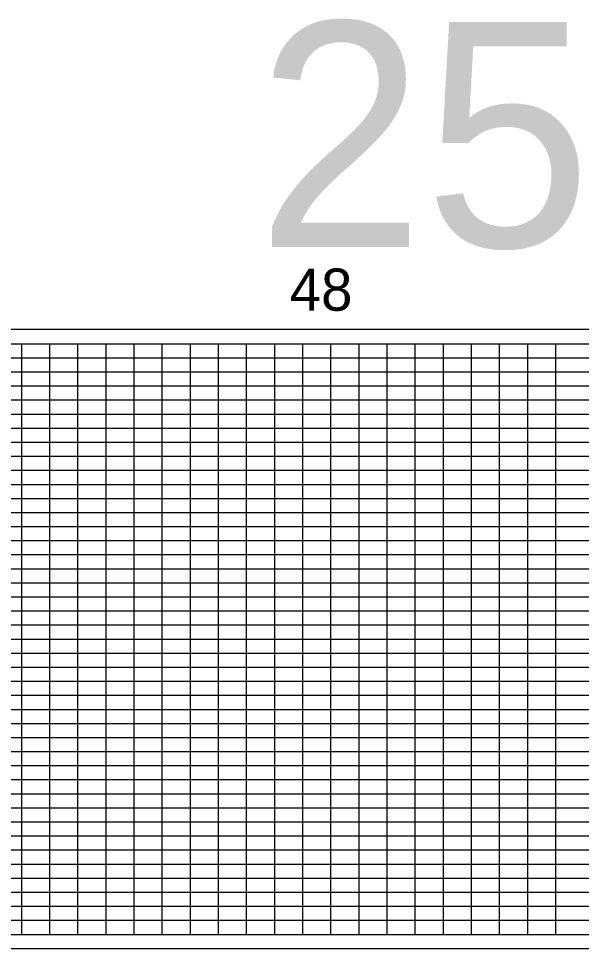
# Model space of a CAD drawing. Extents: x 1873632 to 1926512, y 813126 to 836257.
# Drawn here: x 1896208 to 1897209, y 824367 to 826020 of the extents above; entities that cross this region are included whole.
import ezdxf

# ---------------------------------------------------------------- set-up
doc = ezdxf.new("R2010")
doc.units = 0
for name, color, linetype in [('RD_PD_WallFill', 7, 'Continuous'), ('RD_SHT_IplotShp', 7, 'Continuous'), ('RD_Sketch8', 7, 'Continuous')]:
    doc.layers.add(name, color=color, linetype=linetype)

msp = doc.modelspace()

# ---------------------------------------------------------------- linework, layer by layer
at = {"layer": 'RD_PD_WallFill'}
for p, q in [((1894363.1, 825441.6), (1899713.1, 825441.6)), ((1896213.1, 824391.6), (1896213.1, 825441.6)), ((1896213.1, 824391.6), (1896213.1, 825441.6)), ((1896263.1, 824391.6), (1896263.1, 825441.6)), ((1896263.1, 824391.6), (1896263.1, 825441.6)), ((1896313.1, 824391.6), (1896313.1, 825441.6)), ((1896313.1, 824391.6), (1896313.1, 825441.6)), ((1896363.1, 824391.6), (1896363.1, 825441.6)), ((1896363.1, 824391.6), (1896363.1, 825441.6)), ((1896413.1, 824391.6), (1896413.1, 825441.6)), ((1896413.1, 824391.6), (1896413.1, 825441.6)), ((1896463.1, 824391.6), (1896463.1, 825441.6)), ((1896463.1, 824391.6), (1896463.1, 825441.6)), ((1896513.1, 824391.6), (1896513.1, 825441.6)), ((1896513.1, 824391.6), (1896513.1, 825441.6)), ((1896563.1, 824391.6), (1896563.1, 825441.6)), ((1896563.1, 824391.6), (1896563.1, 825441.6)), ((1896613.1, 824391.6), (1896613.1, 825441.6)), ((1896613.1, 824391.6), (1896613.1, 825441.6)), ((1896663.1, 824391.6), (1896663.1, 825441.6)), ((1896663.1, 824391.6), (1896663.1, 825441.6)), ((1896713.1, 824391.6), (1896713.1, 825441.6)), ((1896713.1, 824391.6), (1896713.1, 825441.6)), ((1896763.1, 824391.6), (1896763.1, 825441.6)), ((1896763.1, 824391.6), (1896763.1, 825441.6)), ((1896813.1, 824391.6), (1896813.1, 825441.6)), ((1896813.1, 824391.6), (1896813.1, 825441.6)), ((1896863.1, 824391.6), (1896863.1, 825441.6)), ((1896863.1, 824391.6), (1896863.1, 825441.6)), ((1896913.1, 824391.6), (1896913.1, 825441.6)), ((1896913.1, 824391.6), (1896913.1, 825441.6)), ((1896963.1, 824391.6), (1896963.1, 825441.6)), ((1896963.1, 824391.6), (1896963.1, 825441.6)), ((1897013.1, 824391.6), (1897013.1, 825441.6)), ((1897013.1, 824391.6), (1897013.1, 825441.6)), ((1897063.1, 824391.6), (1897063.1, 825441.6)), ((1897063.1, 824391.6), (1897063.1, 825441.6)), ((1897113.1, 824391.6), (1897113.1, 825441.6)), ((1897113.1, 824391.6), (1897113.1, 825441.6)), ((1897163.1, 824391.6), (1897163.1, 825441.6)), ((1897163.1, 824391.6), (1897163.1, 825441.6)), ((1894813.1, 825416.6), (1899713.1, 825416.6)), ((1894813.1, 825416.6), (1899713.1, 825416.6)), ((1894813.1, 825391.6), (1899713.1, 825391.6)), ((1894813.1, 825366.6), (1899713.1, 825366.6)), ((1894813.1, 825341.6), (1899713.1, 825341.6)), ((1894813.1, 825316.6), (1899713.1, 825316.6)), ((1894363.1, 825291.6), (1899713.1, 825291.6)), ((1894363.1, 825266.6), (1899713.1, 825266.6)), ((1894363.1, 825241.6), (1899713.1, 825241.6)), ((1894363.1, 825216.6), (1899713.1, 825216.6)), ((1894363.1, 825191.6), (1899713.1, 825191.6)), ((1894363.1, 825166.6), (1899713.1, 825166.6)), ((1894363.1, 825141.6), (1899713.1, 825141.6)), ((1894363.1, 825116.6), (1899713.1, 825116.6)), ((1894363.1, 825091.6), (1899713.1, 825091.6)), ((1894363.1, 825066.6), (1899713.1, 825066.6)), ((1894363.1, 825041.6), (1899713.1, 825041.6)), ((1894363.1, 825016.6), (1899713.1, 825016.6)), ((1894363.1, 824991.6), (1899713.1, 824991.6)), ((1894363.1, 824966.6), (1899713.1, 824966.6)), ((1894363.1, 824941.6), (1899713.1, 824941.6)), ((1894363.1, 824916.6), (1899713.1, 824916.6)), ((1894363.1, 824891.6), (1899713.1, 824891.6)), ((1894363.1, 824866.6), (1899713.1, 824866.6)), ((1894363.1, 824841.6), (1899713.1, 824841.6)), ((1894363.1, 824816.6), (1899713.1, 824816.6)), ((1894363.1, 824791.6), (1899713.1, 824791.6)), ((1894363.1, 824766.6), (1899713.1, 824766.6)), ((1894363.1, 824741.6), (1899713.1, 824741.6)), ((1894363.1, 824716.6), (1899713.1, 824716.6)), ((1894363.1, 824691.6), (1899713.1, 824691.6)), ((1894363.1, 824666.6), (1899713.1, 824666.6)), ((1894363.1, 824641.6), (1899713.1, 824641.6)), ((1894363.1, 824616.6), (1899713.1, 824616.6)), ((1894363.1, 824591.6), (1899713.1, 824591.6)), ((1894363.1, 824566.6), (1899713.1, 824566.6)), ((1894363.1, 824541.6), (1899713.1, 824541.6)), ((1894363.1, 824516.6), (1899713.1, 824516.6)), ((1894363.1, 824491.6), (1899713.1, 824491.6)), ((1894363.1, 824466.6), (1899713.1, 824466.6)), ((1894363.1, 824441.6), (1899713.1, 824441.6)), ((1894363.1, 824416.6), (1899713.1, 824416.6)), ((1894363.1, 824391.6), (1899713.1, 824391.6)), ((1894363.1, 824391.6), (1899713.1, 824391.6))]:
    msp.add_line(p, q, dxfattribs=at)
at = {"layer": 'RD_SHT_IplotShp'}
msp.add_lwpolyline([(1894338.1, 824366.6), (1899738.1, 824366.6), (1899738.1, 825466.6), (1894338.1, 825466.6)], close=True, dxfattribs=at)

# ---------------------------------------------------------------- texts
at = {"layer": 'RD_PD_WallFill'}
msp.add_text('48', height=75, dxfattribs=at).set_placement((1896689.8, 825500.3))
msp.add_text('48', height=75, dxfattribs=at).set_placement((1896689.8, 825500.3))
at = {"layer": 'RD_Sketch8'}
msp.add_text('25', height=400, dxfattribs=at).set_placement((1896631.5, 825613.6))

doc.saveas('drawing.dxf')
